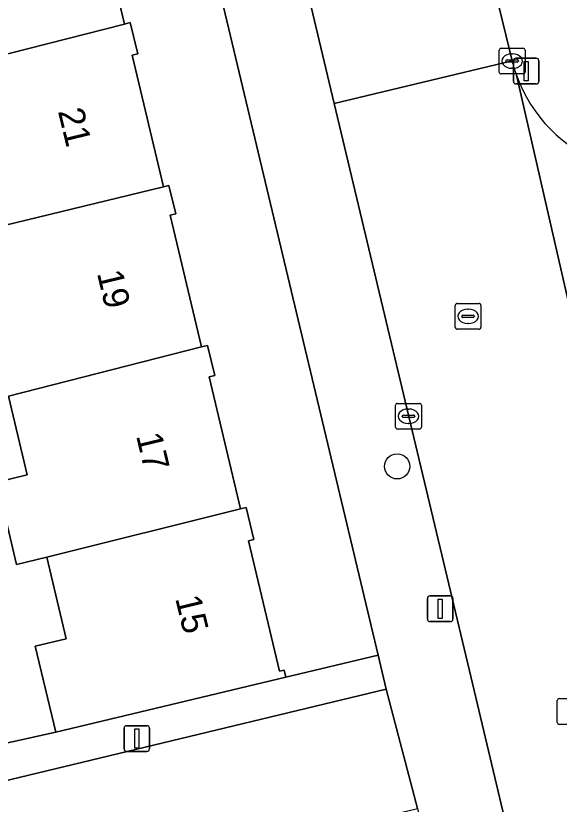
# Model space of a CAD drawing. Extents: x 162026 to 163502, y 387295 to 388169.
# Drawn here: x 163026.1 to 163047.21, y 387843.29 to 387873.91 of the extents above; entities that cross this region are included whole.
import ezdxf

# ---------------------------------------------------------------- set-up
doc = ezdxf.new("R2010")
doc.units = 0
for name, color, linetype in [('IMGEO_Boom', 7, 'Continuous'), ('IMGEO_Erf', 7, 'Continuous'), ('IMGEO_Kolk', 7, 'Continuous'), ('IMGEO_Lichtmast', 7, 'Continuous'), ('IMGEO_Pand', 7, 'Continuous'), ('IMGEO_Pand_nummerreeks', 7, 'Continuous'), ('IMGEO_Rijbaan_lokaal_open', 7, 'Continuous'), ('IMGEO_Rioolput', 7, 'Continuous'), ('IMGEO_Voetpad_open', 7, 'Continuous')]:
    doc.layers.add(name, color=color, linetype=linetype)

msp = doc.modelspace()

# ---------------------------------------------------------------- linework, layer by layer
at = {"layer": 'IMGEO_Boom'}
msp.add_circle((163040.92, 387856.409), 0.489, dxfattribs=at)
at = {"layer": 'IMGEO_Erf'}
for points in [[(163029.095, 387878.754), (163030.328, 387873.585), (163030.552, 387873.638), (163030.84, 387872.429), (163030.622, 387872.377), (163031.843, 387867.265), (163032.055, 387867.315), (163032.318, 387866.213), (163032.104, 387866.161), (163033.325, 387861.045), (163033.555, 387861.1), (163033.832, 387859.938), (163033.611, 387859.886), (163034.835, 387854.756), (163035.06, 387854.81), (163035.357, 387853.566), (163035.142, 387853.515), (163036.348, 387848.46), (163036.525, 387848.502), (163036.591, 387848.226), (163040.178, 387849.082), (163021.604, 387926.889)], [(163020.864, 387844.586), (163027.657, 387846.094), (163026.861, 387849.426), (163028.066, 387849.714), (163027.309, 387852.883), (163026.134, 387852.603), (163025.372, 387855.795), (163026.549, 387856.076), (163025.82, 387859.13)]]:
    msp.add_lwpolyline(points, dxfattribs=at)
at = {"layer": 'IMGEO_Kolk'}
for p, q in [((163044.886, 387871.72), (163044.886, 387872.572)), ((163044.961, 387872.646), (163045.813, 387872.646)), ((163045.374, 387872.426), (163045.399, 387872.426)), ((163045.887, 387872.572), (163045.887, 387871.72)), ((163045.145, 387872.14), (163045.145, 387872.152)), ((163045.583, 387872.103), (163045.185, 387872.103)), ((163045.188, 387872.189), (163045.586, 387872.189)), ((163045.629, 387872.152), (163045.629, 387872.14)), ((163045.397, 387871.866), (163045.372, 387871.866)), ((163045.813, 387871.646), (163044.961, 387871.646)), ((163040.859, 387857.93), (163040.859, 387858.782)), ((163040.934, 387858.856), (163041.786, 387858.856)), ((163041.347, 387858.636), (163041.372, 387858.636)), ((163041.86, 387858.782), (163041.86, 387857.93)), ((163041.118, 387858.35), (163041.118, 387858.362)), ((163041.161, 387858.399), (163041.559, 387858.399)), ((163041.602, 387858.362), (163041.602, 387858.35)), ((163041.556, 387858.313), (163041.158, 387858.313)), ((163041.37, 387858.076), (163041.345, 387858.076)), ((163041.786, 387857.856), (163040.934, 387857.856))]:
    msp.add_line(p, q, dxfattribs=at)
for points in [[(163044.886, 387871.72), (163044.886, 387872.572)], [(163044.961, 387872.646), (163045.813, 387872.646)], [(163045.887, 387872.572), (163045.887, 387871.72)], [(163045.813, 387871.646), (163044.961, 387871.646)], [(163040.859, 387857.93), (163040.859, 387858.782)], [(163040.934, 387858.856), (163041.786, 387858.856)], [(163041.86, 387858.782), (163041.86, 387857.93)], [(163041.786, 387857.856), (163040.934, 387857.856)]]:
    msp.add_lwpolyline(points, dxfattribs=at)
for centre, radius, start, end in [((163044.963, 387872.57), 0.0765, 91.552, 178.448), ((163044.963, 387872.57), 0.0765, 91.552, 178.448), ((163045.811, 387872.57), 0.0765, 1.552, 88.448), ((163045.811, 387872.57), 0.0765, 1.552, 88.448), ((163045.185, 387872.149), 0.0403, 85.8775, 175.7526), ((163045.182, 387872.139), 0.0366, 178.938, 274.7102), ((163045.586, 387872.146), 0.043, 264.8664, 352.4533), ((163045.59, 387872.151), 0.0386, 1.7309, 96.639), ((163044.963, 387871.722), 0.0765, 181.552, 268.448), ((163044.963, 387871.722), 0.0765, 181.552, 268.448), ((163045.811, 387871.722), 0.0765, 271.552, 358.448), ((163045.811, 387871.722), 0.0765, 271.552, 358.448), ((163040.936, 387858.78), 0.0765, 91.552, 178.448), ((163040.936, 387858.78), 0.0765, 91.552, 178.448), ((163041.784, 387858.78), 0.0765, 1.552, 88.448), ((163041.784, 387858.78), 0.0765, 1.552, 88.448), ((163041.158, 387858.359), 0.0403, 85.8775, 175.7526), ((163041.155, 387858.349), 0.0366, 178.938, 274.7102), ((163041.559, 387858.356), 0.043, 264.8664, 352.4533), ((163041.563, 387858.361), 0.0386, 1.7309, 96.639), ((163040.936, 387857.932), 0.0765, 181.552, 268.448), ((163040.936, 387857.932), 0.0765, 181.552, 268.448), ((163041.784, 387857.932), 0.0765, 271.552, 358.448), ((163041.784, 387857.932), 0.0765, 271.552, 358.448)]:
    msp.add_arc(centre, radius, start, end, dxfattribs=at)
for centre, major_axis, ratio, start_param, end_param in [((163045.373, 387872.146), (-0.387, 0.002), 0.722429, 4.712389, 7.853982), ((163045.398, 387872.146), (-0.39, 0.002), 0.717154, 1.570796, 4.712389), ((163041.346, 387858.356), (-0.387, 0.002), 0.722429, 4.712389, 7.853982), ((163041.371, 387858.356), (-0.39, 0.002), 0.717154, 1.570796, 4.712389)]:
    msp.add_ellipse(centre, major_axis=major_axis, ratio=ratio, start_param=start_param, end_param=end_param, dxfattribs=at)
at = {"layer": 'IMGEO_Lichtmast'}
for p, q in [((163045.433, 387871.358), (163045.433, 387872.158)), ((163045.433, 387872.158), (163045.433, 387871.358)), ((163045.533, 387872.258), (163046.323, 387872.258)), ((163046.323, 387872.258), (163045.533, 387872.258)), ((163046.423, 387872.158), (163046.423, 387871.358)), ((163046.423, 387871.358), (163046.423, 387872.158)), ((163046.323, 387871.258), (163045.533, 387871.258)), ((163045.533, 387871.258), (163046.323, 387871.258)), ((163042.194, 387851.381), (163042.984, 387851.381)), ((163042.984, 387851.381), (163042.194, 387851.381)), ((163042.094, 387850.481), (163042.094, 387851.281)), ((163042.094, 387851.281), (163042.094, 387850.481)), ((163043.084, 387851.281), (163043.084, 387850.481)), ((163043.084, 387850.481), (163043.084, 387851.281)), ((163042.984, 387850.381), (163042.194, 387850.381)), ((163042.194, 387850.381), (163042.984, 387850.381)), ((163030.309, 387845.44), (163030.309, 387846.24)), ((163030.309, 387846.24), (163030.309, 387845.44)), ((163030.409, 387846.34), (163031.199, 387846.34)), ((163031.199, 387846.34), (163030.409, 387846.34)), ((163031.299, 387846.24), (163031.299, 387845.44)), ((163031.299, 387845.44), (163031.299, 387846.24)), ((163031.199, 387845.34), (163030.409, 387845.34)), ((163030.409, 387845.34), (163031.199, 387845.34))]:
    msp.add_line(p, q, dxfattribs=at)
for points in [[(163045.853, 387872.133), (163046.003, 387872.133), (163046.003, 387871.383), (163045.853, 387871.383), (163045.853, 387872.133)], [(163042.514, 387851.256), (163042.664, 387851.256), (163042.664, 387850.506), (163042.514, 387850.506), (163042.514, 387851.256)], [(163030.729, 387846.215), (163030.879, 387846.215), (163030.879, 387845.465), (163030.729, 387845.465), (163030.729, 387846.215)]]:
    msp.add_lwpolyline(points, dxfattribs=at)
for centre, start, end in [((163045.533, 387872.158), 90, 180), ((163045.533, 387872.158), 90, 180), ((163046.323, 387872.158), 0, 90), ((163046.323, 387872.158), 360, 90), ((163045.533, 387871.358), 180, 270), ((163045.533, 387871.358), 180, 270), ((163046.323, 387871.358), 270, 0), ((163046.323, 387871.358), 270, 0), ((163042.194, 387851.281), 90, 180), ((163042.194, 387851.281), 90, 180), ((163042.984, 387851.281), 0, 90), ((163042.984, 387851.281), 360, 90), ((163042.194, 387850.481), 180, 270), ((163042.194, 387850.481), 180, 270), ((163042.984, 387850.481), 270, 0), ((163042.984, 387850.481), 270, 0), ((163030.409, 387846.24), 90, 180), ((163030.409, 387846.24), 90, 180), ((163031.199, 387846.24), 0, 90), ((163031.199, 387846.24), 360, 90), ((163030.409, 387845.44), 180, 270), ((163030.409, 387845.44), 180, 270), ((163031.199, 387845.44), 270, 0), ((163031.199, 387845.44), 270, 0)]:
    msp.add_arc(centre, 0.1, start, end, dxfattribs=at)
at = {"layer": 'IMGEO_Pand'}
for points in [[(163030.328, 387873.585), (163029.095, 387878.754), (163029.312, 387878.806), (163029.053, 387879.89), (163028.861, 387879.844), (163021.301, 387877.969), (163022.055, 387874.808), (163020.87, 387874.525), (163021.619, 387871.389), (163022.825, 387871.677)], [(163031.843, 387867.265), (163030.622, 387872.377), (163030.84, 387872.429), (163030.552, 387873.638), (163030.328, 387873.585), (163022.825, 387871.677), (163023.567, 387868.57), (163022.394, 387868.29), (163023.14, 387865.166), (163024.306, 387865.444)], [(163024.306, 387865.444), (163025.065, 387862.262), (163023.871, 387861.977), (163024.619, 387858.843), (163025.82, 387859.13), (163033.325, 387861.045), (163032.104, 387866.161), (163032.318, 387866.213), (163032.055, 387867.315), (163031.843, 387867.265)], [(163034.835, 387854.756), (163033.611, 387859.886), (163033.832, 387859.938), (163033.555, 387861.1), (163033.325, 387861.045), (163025.82, 387859.13), (163026.549, 387856.076), (163025.372, 387855.795), (163026.134, 387852.603), (163027.309, 387852.883)], [(163027.309, 387852.883), (163028.066, 387849.714), (163026.861, 387849.426), (163027.657, 387846.094), (163036.591, 387848.226), (163036.525, 387848.502), (163036.348, 387848.46), (163035.142, 387853.515), (163035.357, 387853.566), (163035.06, 387854.81), (163034.835, 387854.756)]]:
    msp.add_lwpolyline(points, close=True, dxfattribs=at)
at = {"layer": 'IMGEO_Rijbaan_lokaal_open'}
for points in [[(163025.001, 387927.026), (163038.478, 387870.502), (163045.385, 387872.149), (163031.674, 387928.422)], [(163045.385, 387872.149), (163038.478, 387870.502), (163043.732, 387848.469), (163044.896, 387843.57), (163056.351, 387795.361), (163057.12, 387792.124)], [(163049.319, 387855.146), (163045.551, 387871.601)], [(163045.551, 387871.601), (163049.319, 387855.146)]]:
    msp.add_lwpolyline(points, dxfattribs=at)
msp.add_lwpolyline([(163016.114, 387836.971), (163020.533, 387838.033), (163041.714, 387843.121), (163040.493, 387847.762), (163008.202, 387839.987), (163008.913, 387837.016), (163009.625, 387834.045), (163010.336, 387831.074), (163011.047, 387828.102), (163011.758, 387825.131), (163012.47, 387822.16), (163013.181, 387819.189), (163016.14, 387819.898), (163015.958, 387820.645), (163019.778, 387821.575)], close=True, dxfattribs=at)
for centre, radius, start, end in [((163050.853, 387873.506), 5.634, 193.9397, 199.7655), ((163050.996, 387873.554), 5.784, 199.7293, 249.2676)]:
    msp.add_arc(centre, radius, start, end, dxfattribs=at)
at = {"layer": 'IMGEO_Rioolput'}
for p, q in [((163043.174, 387861.808), (163043.174, 387862.66)), ((163043.249, 387862.734), (163044.101, 387862.734)), ((163044.175, 387862.66), (163044.175, 387861.808)), ((163043.662, 387862.514), (163043.687, 387862.514)), ((163043.433, 387862.228), (163043.433, 387862.24)), ((163043.871, 387862.191), (163043.473, 387862.191)), ((163043.476, 387862.277), (163043.874, 387862.277)), ((163043.917, 387862.24), (163043.917, 387862.228)), ((163044.101, 387861.734), (163043.249, 387861.734)), ((163043.685, 387861.954), (163043.66, 387861.954)), ((163047.14, 387846.464), (163047.14, 387847.316)), ((163047.215, 387847.39), (163048.067, 387847.39)), ((163048.067, 387846.39), (163047.215, 387846.39))]:
    msp.add_line(p, q, dxfattribs=at)
for points in [[(163043.174, 387861.808), (163043.174, 387862.66)], [(163043.249, 387862.734), (163044.101, 387862.734)], [(163044.175, 387862.66), (163044.175, 387861.808)], [(163044.101, 387861.734), (163043.249, 387861.734)], [(163047.14, 387846.464), (163047.14, 387847.316)], [(163047.215, 387847.39), (163048.067, 387847.39)], [(163048.067, 387846.39), (163047.215, 387846.39)]]:
    msp.add_lwpolyline(points, dxfattribs=at)
for centre, radius, start, end in [((163043.251, 387862.658), 0.0765, 91.552, 178.448), ((163043.251, 387862.658), 0.0765, 91.552, 178.448), ((163044.099, 387862.658), 0.0765, 1.552, 88.448), ((163044.099, 387862.658), 0.0765, 1.552, 88.448), ((163043.473, 387862.237), 0.0403, 85.8775, 175.7526), ((163043.47, 387862.227), 0.0366, 178.938, 274.7102), ((163043.874, 387862.234), 0.043, 264.8664, 352.4533), ((163043.878, 387862.239), 0.0386, 1.7309, 96.639), ((163043.251, 387861.81), 0.0765, 181.552, 268.448), ((163043.251, 387861.81), 0.0765, 181.552, 268.448), ((163044.099, 387861.81), 0.0765, 271.552, 358.448), ((163044.099, 387861.81), 0.0765, 271.552, 358.448), ((163047.217, 387847.314), 0.0765, 91.552, 178.448), ((163047.217, 387847.314), 0.0765, 91.552, 178.448), ((163047.217, 387846.466), 0.0765, 181.552, 268.448), ((163047.217, 387846.466), 0.0765, 181.552, 268.448)]:
    msp.add_arc(centre, radius, start, end, dxfattribs=at)
for centre, major_axis, ratio, start_param, end_param in [((163043.661, 387862.234), (-0.387, 0.002), 0.722429, 4.712389, 7.853982), ((163043.686, 387862.234), (-0.39, 0.002), 0.717154, 1.570796, 4.712389)]:
    msp.add_ellipse(centre, major_axis=major_axis, ratio=ratio, start_param=start_param, end_param=end_param, dxfattribs=at)
at = {"layer": 'IMGEO_Voetpad_open'}
for points in [[(163041.933, 387898.611), (163039.814, 387907.39), (163037.965, 387914.794), (163037.951, 387914.852), (163037.578, 387916.43), (163037.279, 387917.695), (163034.33, 387929.426), (163031.674, 387928.422), (163045.385, 387872.149)], [(163038.478, 387870.502), (163025.001, 387927.026)], [(163021.604, 387926.889), (163040.178, 387849.082), (163040.493, 387847.762), (163041.714, 387843.121), (163052.983, 387795.954)], [(163057.12, 387792.124), (163056.351, 387795.361), (163044.896, 387843.57), (163043.732, 387848.469), (163038.478, 387870.502)]]:
    msp.add_lwpolyline(points, dxfattribs=at)
msp.add_lwpolyline([(163040.493, 387847.762), (163040.178, 387849.082), (163036.591, 387848.226), (163027.657, 387846.094), (163020.864, 387844.586), (163017.932, 387843.904), (163016.313, 387843.518), (163013.395, 387842.823), (163005.088, 387840.843), (163002.047, 387840.102), (163002.406, 387838.6), (163008.202, 387839.987)], close=True, dxfattribs=at)
for centre, radius, start, end in [((163050.853, 387873.506), 5.634, 193.9397, 199.7655), ((163050.996, 387873.554), 5.784, 199.7293, 249.2676)]:
    msp.add_arc(centre, radius, start, end, dxfattribs=at)

# ---------------------------------------------------------------- texts
at = {"layer": 'IMGEO_Pand_nummerreeks'}
for s, p in [('21', (163027.739, 387870.202)), ('19', (163029.253, 387863.912)), ('17', (163030.773, 387857.599)), ('15', (163032.293, 387851.287))]:
    msp.add_text(s, height=1, rotation=283.5364, dxfattribs=at).set_placement(p)

doc.saveas('drawing.dxf')
